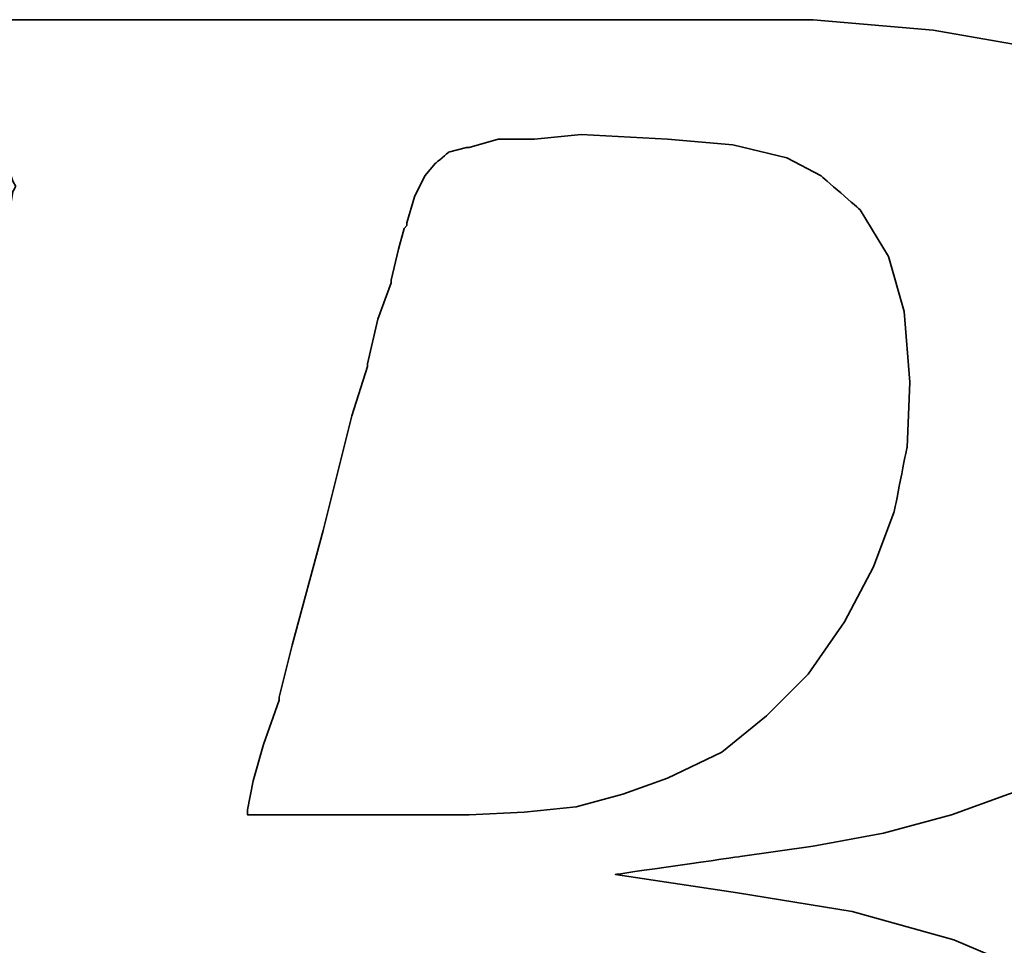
# Model space of a CAD drawing. Header units: millimetres. Extents: x 2891 to 6329, y -1599 to 860.
# Tile 287 of 620: x 3738.4 to 3740.94, y 102.32 to 104.71. Entities that reach past the tile are written whole.
import ezdxf

# ---------------------------------------------------------------- set-up
doc = ezdxf.new("R2010")
doc.units = ezdxf.units.MM
doc.layers.add('DIM', color=4, linetype='CONTINUOUS')
doc.layers.add('layer 1', color=7, linetype='CONTINUOUS')

# ---------------------------------------------------------------- blocks, each defined once
blk = doc.blocks.new('TBI MOTION logo(完整正式版)')
at = {"layer": 'layer 1', "color": 22, "lineweight": 35}
for points, knots in [([(-64.65375, -6.86375), (-64.65375, -6.86375), (-64.84375, -7.29625), (-64.84375, -7.29625), (-64.84375, -7.29625), (-64.84375, -7.29625), (-64.86875, -7.34375), (-64.86875, -7.34375), (-64.86875, -7.34375), (-64.86875, -7.34375), (-64.86875, -7.36875), (-64.86875, -7.36875), (-64.86875, -7.36875), (-64.86875, -7.36875), (-65.15375, -7.65375), (-65.15375, -7.65375), (-65.15375, -7.65375), (-65.15375, -7.65375), (-65.17875, -7.65375), (-65.17875, -7.65375), (-65.17875, -7.65375), (-65.17875, -7.65375), (-65.20375, -7.67875), (-65.20375, -7.67875), (-65.20375, -7.67875), (-65.20375, -7.67875), (-65.58875, -7.87125), (-65.58875, -7.87125), (-65.58875, -7.87125), (-65.58875, -7.87125), (-65.63375, -7.87125), (-65.63375, -7.87125), (-65.63375, -7.87125), (-65.63375, -7.87125), (-65.65875, -7.89375), (-65.65875, -7.89375), (-65.65875, -7.89375), (-65.65875, -7.89375), (-66.09375, -7.94375), (-66.09375, -7.94375), (-66.09375, -7.94375), (-66.09375, -7.94375), (-66.11375, -7.94375), (-66.11375, -7.94375), (-66.11375, -7.94375), (-66.11375, -7.94375), (-66.16375, -7.94375), (-66.16375, -7.94375), (-66.16375, -7.94375), (-66.16375, -7.94375), (-66.30875, -7.94375), (-66.30875, -7.94375), (-66.30875, -7.94375), (-66.30875, -7.94375), (-66.69375, -7.94375), (-66.69375, -7.94375), (-66.69375, -7.94375), (-66.69375, -7.94375), (-67.07375, -7.94375), (-67.07375, -7.94375), (-67.07375, -7.94375), (-67.07375, -7.94375), (-67.12375, -7.94375), (-67.12375, -7.94375), (-67.12375, -7.94375), (-67.12375, -7.94375), (-67.12375, -7.96625), (-67.12375, -7.96625), (-67.12375, -7.96625), (-67.12375, -7.96625), (-67.14875, -7.99125), (-67.14875, -7.99125), (-67.14875, -7.99125), (-67.14875, -7.99125), (-67.24375, -8.34875), (-67.24375, -8.34875), (-67.24375, -8.34875), (-67.24375, -8.34875), (-67.31375, -8.68625), (-67.31375, -8.68625), (-67.31375, -8.68625), (-67.31375, -8.68625), (-67.26875, -8.68625), (-67.26875, -8.68625), (-67.26875, -8.68625), (-67.26875, -8.68625), (-67.07375, -8.68625), (-67.07375, -8.68625), (-67.07375, -8.68625), (-67.07375, -8.68625), (-66.54875, -8.68625), (-66.54875, -8.68625), (-66.54875, -8.68625), (-66.54875, -8.68625), (-65.82625, -8.68625), (-65.82625, -8.68625), (-65.82625, -8.68625), (-65.82625, -8.68625), (-65.01375, -8.68625), (-65.01375, -8.68625), (-65.01375, -8.68625), (-65.01375, -8.68625), (-64.05375, -8.68625), (-64.05375, -8.68625), (-64.05375, -8.68625), (-64.05375, -8.68625), (-62.08375, -8.68625), (-62.08375, -8.68625), (-62.08375, -8.68625), (-62.08375, -8.68625), (-60.06875, -8.68625), (-60.06875, -8.68625), (-60.06875, -8.68625), (-60.06875, -8.68625), (-59.10875, -8.68625), (-59.10875, -8.68625), (-59.10875, -8.68625), (-59.10875, -8.68625), (-58.29375, -8.68625), (-58.29375, -8.68625), (-58.29375, -8.68625), (-58.29375, -8.68625), (-57.57375, -8.68625), (-57.57375, -8.68625), (-57.57375, -8.68625), (-57.57375, -8.68625), (-57.04875, -8.68625), (-57.04875, -8.68625), (-57.04875, -8.68625), (-57.04875, -8.68625), (-56.85375, -8.68625), (-56.85375, -8.68625), (-56.85375, -8.68625), (-56.85375, -8.68625), (-56.70875, -8.68625), (-56.70875, -8.68625), (-56.70875, -8.68625), (-56.70875, -8.68625), (-56.61375, -8.68625), (-56.61375, -8.68625), (-56.61375, -8.68625), (-56.61375, -8.68625), (-56.56875, -8.68625), (-56.56875, -8.68625), (-56.56875, -8.68625), (-56.56875, -8.68625), (-55.65375, -8.63875), (-55.65375, -8.63875), (-55.65375, -8.63875), (-55.65375, -8.63875), (-54.76875, -8.51875), (-54.76875, -8.51875), (-54.76875, -8.51875), (-54.76875, -8.51875), (-53.90375, -8.30375), (-53.90375, -8.30375), (-53.90375, -8.30375), (-53.90375, -8.30375), (-53.08875, -8.03875), (-53.08875, -8.03875), (-53.08875, -8.03875), (-53.08875, -8.03875), (-52.34375, -7.65375), (-52.34375, -7.65375), (-52.34375, -7.65375), (-52.34375, -7.65375), (-51.69875, -7.29625), (-51.69875, -7.29625), (-51.69875, -7.29625), (-51.69875, -7.29625), (-51.21875, -6.91125), (-51.21875, -6.91125), (-51.21875, -6.91125), (-51.21875, -6.91125), (-50.83375, -6.50375), (-50.83375, -6.50375), (-50.83375, -6.50375), (-50.83375, -6.50375), (-50.44875, -5.94875), (-50.44875, -5.94875), (-50.44875, -5.94875), (-50.44875, -5.94875), (-50.13875, -5.30375), (-50.13875, -5.30375), (-50.13875, -5.30375), (-50.13875, -5.30375), (-49.99375, -4.65375), (-49.99375, -4.65375), (-49.99375, -4.65375), (-49.99375, -4.65375), (-49.92375, -3.98375), (-49.92375, -3.98375), (-49.92375, -3.98375), (-49.92375, -3.98375), (-49.99375, -3.19374), (-49.99375, -3.19374), (-49.99375, -3.19374), (-49.99375, -3.19374), (-50.23374, -2.44874), (-50.23374, -2.44874), (-50.23374, -2.44874), (-50.23374, -2.44874), (-50.59375, -1.87374), (-50.59375, -1.87374), (-50.59375, -1.87374), (-50.59375, -1.87374), (-51.09875, -1.31874), (-51.09875, -1.31874), (-51.09875, -1.31874), (-51.09875, -1.31874), (-51.74375, -0.81875), (-51.74375, -0.81875), (-51.74375, -0.81875), (-51.74375, -0.81875), (-52.53875, -0.48125), (-52.53875, -0.48125), (-52.53875, -0.48125), (-52.53875, -0.48125), (-53.47375, -0.21875), (-53.47375, -0.21875), (-53.47375, -0.21875), (-53.47375, -0.21875), (-54.52875, -0.04874), (-54.52875, -0.04874), (-54.52875, -0.04874), (-54.52875, -0.04874), (-55.65375, 0.12125), (-55.65375, 0.12125), (-55.65375, 0.12125), (-55.65375, 0.12125), (-54.50375, 0.28624), (-54.50375, 0.28624), (-54.50375, 0.28624), (-54.50375, 0.28624), (-53.83375, 0.38124), (-53.83375, 0.38124), (-53.83375, 0.38124), (-53.83375, 0.38124), (-53.18375, 0.50125), (-53.18375, 0.50125), (-53.18375, 0.50125), (-53.18375, 0.50125), (-52.55875, 0.66874), (-52.55875, 0.66874), (-52.55875, 0.66874), (-52.55875, 0.66874), (-52.03375, 0.86124), (-52.03375, 0.86124), (-52.03375, 0.86124), (-52.03375, 0.86124), (-51.50374, 1.03124), (-51.50374, 1.03124), (-51.50374, 1.03124), (-51.50374, 1.03124), (-51.09875, 1.27125), (-51.09875, 1.27125), (-51.09875, 1.27125), (-51.09875, 1.27125), (-50.71375, 1.48624), (-50.71375, 1.48624), (-50.71375, 1.48624), (-50.71375, 1.48624), (-50.37625, 1.77625), (-50.37625, 1.77625), (-50.37625, 1.77625), (-50.37625, 1.77625), (-49.82375, 2.37625), (-49.82375, 2.37625), (-49.82375, 2.37625), (-49.82375, 2.37625), (-49.41875, 2.99625), (-49.41875, 2.99625), (-49.41875, 2.99625), (-49.41875, 2.99625), (-49.22375, 3.76625), (-49.22375, 3.76625), (-49.22375, 3.76625), (-49.22375, 3.76625), (-49.15375, 4.50874), (-49.15375, 4.50874), (-49.15375, 4.50874), (-49.15375, 4.50874), (-49.20375, 5.25125), (-49.20375, 5.25125), (-49.20375, 5.25125), (-49.20375, 5.25125), (-49.41875, 5.92625), (-49.41875, 5.92625), (-49.41875, 5.92625), (-49.41875, 5.92625), (-49.77875, 6.47625), (-49.77875, 6.47625), (-49.77875, 6.47625), (-49.77875, 6.47625), (-50.33125, 7.02624), (-50.33125, 7.02624), (-50.33125, 7.02624), (-50.33125, 7.02624), (-51.00125, 7.43625), (-51.00125, 7.43625), (-51.00125, 7.43625), (-51.00125, 7.43625), (-51.79375, 7.72625), (-51.79375, 7.72625), (-51.79375, 7.72625), (-51.79375, 7.72625), (-52.72875, 7.89124), (-52.72875, 7.89124), (-52.72875, 7.89124), (-52.72875, 7.89124), (-53.83375, 7.98625), (-53.83375, 7.98625), (-53.83375, 7.98625), (-53.83375, 7.98625), (-53.92875, 7.98625), (-53.92875, 7.98625), (-53.92875, 7.98625), (-53.92875, 7.98625), (-54.26375, 7.98625), (-54.26375, 7.98625), (-54.26375, 7.98625), (-54.26375, 7.98625), (-54.74375, 7.98625), (-54.74375, 7.98625), (-54.74375, 7.98625), (-54.74375, 7.98625), (-55.36875, 7.98625), (-55.36875, 7.98625), (-55.36875, 7.98625), (-55.36875, 7.98625), (-56.13375, 7.98625), (-56.13375, 7.98625), (-56.13375, 7.98625), (-56.13375, 7.98625), (-56.94875, 7.98625), (-56.94875, 7.98625), (-56.94875, 7.98625), (-56.94875, 7.98625), (-58.77625, 7.98625), (-58.77625, 7.98625), (-58.77625, 7.98625), (-58.77625, 7.98625), (-60.59875, 7.98625), (-60.59875, 7.98625), (-60.59875, 7.98625), (-60.59875, 7.98625), (-61.41375, 7.98625), (-61.41375, 7.98625), (-61.41375, 7.98625), (-61.41375, 7.98625), (-62.17875, 7.98625), (-62.17875, 7.98625), (-62.17875, 7.98625), (-62.17875, 7.98625), (-62.80375, 7.98625), (-62.80375, 7.98625), (-62.80375, 7.98625), (-62.80375, 7.98625), (-63.30625, 7.98625), (-63.30625, 7.98625), (-63.30625, 7.98625), (-63.30625, 7.98625), (-63.57375, 7.98625), (-63.57375, 7.98625), (-63.57375, 7.98625), (-63.57375, 7.98625), (-63.57375, 7.96375), (-63.57375, 7.96375), (-63.57375, 7.96375), (-63.57375, 7.96375), (-63.59875, 7.94125), (-63.59875, 7.94125), (-63.59875, 7.94125), (-63.59875, 7.94125), (-63.69375, 7.55625), (-63.69375, 7.55625), (-63.69375, 7.55625), (-63.69375, 7.55625), (-63.76375, 7.24624), (-63.76375, 7.24624), (-63.76375, 7.24624), (-63.76375, 7.24624), (-63.23875, 7.24624), (-63.23875, 7.24624), (-63.23875, 7.24624), (-63.23875, 7.24624), (-62.75875, 7.24624), (-62.75875, 7.24624), (-62.75875, 7.24624), (-62.75875, 7.24624), (-62.61125, 7.24624), (-62.61125, 7.24624), (-62.61125, 7.24624), (-62.61125, 7.24624), (-62.56625, 7.24624), (-62.56625, 7.24624), (-62.56625, 7.24624), (-62.56625, 7.24624), (-62.22875, 7.24624), (-62.22875, 7.24624), (-62.22875, 7.24624), (-62.22875, 7.24624), (-62.20375, 7.24624), (-62.20375, 7.24624), (-62.20375, 7.24624), (-62.20375, 7.24624), (-62.17875, 7.21875), (-62.17875, 7.21875), (-62.17875, 7.21875), (-62.17875, 7.21875), (-61.96375, 7.17125), (-61.96375, 7.17125), (-61.96375, 7.17125), (-61.96375, 7.17125), (-61.72375, 7.12624), (-61.72375, 7.12624), (-61.72375, 7.12624), (-61.72375, 7.12624), (-61.70375, 7.12624), (-61.70375, 7.12624), (-61.70375, 7.12624), (-61.70375, 7.12624), (-61.55875, 7.07624), (-61.55875, 7.07624), (-61.55875, 7.07624), (-61.55875, 7.07624), (-61.50875, 7.07624), (-61.50875, 7.07624), (-61.50875, 7.07624), (-61.50875, 7.07624), (-61.48375, 7.02624), (-61.48375, 7.02624), (-61.48375, 7.02624), (-61.48375, 7.02624), (-61.31875, 6.83375), (-61.31875, 6.83375), (-61.31875, 6.83375), (-61.31875, 6.83375), (-61.29375, 6.81125), (-61.29375, 6.81125), (-61.29375, 6.81125), (-61.29375, 6.81125), (-61.29375, 6.78625), (-61.29375, 6.78625), (-61.29375, 6.78625), (-61.29375, 6.78625), (-61.19875, 6.50124), (-61.19875, 6.50124), (-61.19875, 6.50124), (-61.19875, 6.50124), (-61.17375, 6.45124), (-61.17375, 6.45124), (-61.17375, 6.45124), (-61.17375, 6.45124), (-61.19875, 6.40625), (-61.19875, 6.40625), (-61.19875, 6.40625), (-61.19875, 6.40625), (-61.26875, 5.99624), (-61.26875, 5.99624), (-61.26875, 5.99624), (-61.26875, 5.99624), (-61.26875, 5.85125), (-61.26875, 5.85125), (-61.26875, 5.85125), (-61.26875, 5.85125), (-61.26875, 5.82625), (-61.26875, 5.82625), (-61.26875, 5.82625), (-61.26875, 5.82625), (-61.29375, 5.80625), (-61.29375, 5.80625), (-61.29375, 5.80625), (-61.29375, 5.80625), (-61.34125, 5.66125), (-61.34125, 5.66125), (-61.34125, 5.66125), (-61.34125, 5.66125), (-61.41375, 5.44625), (-61.41375, 5.44625), (-61.41375, 5.44625), (-61.41375, 5.44625), (-61.48375, 5.15625), (-61.48375, 5.15625), (-61.48375, 5.15625), (-61.48375, 5.15625), (-61.58375, 4.82124), (-61.58375, 4.82124), (-61.58375, 4.82124), (-61.58375, 4.82124), (-61.79875, 4.00375), (-61.79875, 4.00375), (-61.79875, 4.00375), (-61.79875, 4.00375), (-62.05875, 2.99625), (-62.05875, 2.99625), (-62.05875, 2.99625), (-62.05875, 2.99625), (-62.34875, 1.91625), (-62.34875, 1.91625), (-62.34875, 1.91625), (-62.34875, 1.91625), (-62.97375, -0.41124), (-62.97375, -0.41124), (-62.97375, -0.41124), (-62.97375, -0.41124), (-63.59875, -2.75875), (-63.59875, -2.75875), (-63.59875, -2.75875), (-63.59875, -2.75875), (-63.88375, -3.86374), (-63.88375, -3.86374), (-63.88375, -3.86374), (-63.88375, -3.86374), (-64.14875, -4.82374), (-64.14875, -4.82374), (-64.14875, -4.82374), (-64.14875, -4.82374), (-64.36375, -5.64125), (-64.36375, -5.64125), (-64.36375, -5.64125), (-64.36375, -5.64125), (-64.43625, -5.97625), (-64.43625, -5.97625), (-64.43625, -5.97625), (-64.43625, -5.97625), (-64.50875, -6.28625), (-64.50875, -6.28625), (-64.50875, -6.28625), (-64.50875, -6.28625), (-64.50875, -6.30875), (-64.50875, -6.30875), (-64.50875, -6.30875), (-64.50875, -6.30875), (-64.57875, -6.50375), (-64.57875, -6.50375), (-64.57875, -6.50375), (-64.57875, -6.50375), (-64.62875, -6.69625), (-64.62875, -6.69625), (-64.62875, -6.69625), (-64.62875, -6.69625), (-64.62875, -6.76875), (-64.62875, -6.76875), (-64.62875, -6.76875), (-64.62875, -6.76875), (-64.62875, -6.81375), (-64.62875, -6.81375), (-64.62875, -6.81375), (-64.62875, -6.81375), (-64.62875, -6.83875), (-64.62875, -6.83875), (-64.62875, -6.83875), (-64.62875, -6.83875), (-64.65375, -6.86375), (-64.65375, -6.86375)], [0, 0, 0, 0, 0.0071942, 0.0071942, 0.0071942, 0.0071943, 0.0143885, 0.0143885, 0.0143885, 0.0143885, 0.0215827, 0.0215827, 0.0215827, 0.0215827, 0.028777, 0.028777, 0.028777, 0.028777, 0.0359712, 0.0359712, 0.0359712, 0.0359712, 0.0431655, 0.0431655, 0.0431655, 0.0431655, 0.0503597, 0.0503597, 0.0503597, 0.0503597, 0.057554, 0.057554, 0.057554, 0.057554, 0.0647482, 0.0647482, 0.0647482, 0.0647482, 0.0719424, 0.0719424, 0.0719424, 0.0719425, 0.0791367, 0.0791367, 0.0791367, 0.0791367, 0.0863309, 0.0863309, 0.0863309, 0.0863309, 0.0935252, 0.0935252, 0.0935252, 0.0935252, 0.1007194, 0.1007194, 0.1007194, 0.1007194, 0.1079137, 0.1079137, 0.1079137, 0.1079137, 0.1151079, 0.1151079, 0.1151079, 0.1151079, 0.1223022, 0.1223022, 0.1223022, 0.1223022, 0.1294964, 0.1294964, 0.1294964, 0.1294964, 0.1366906, 0.1366906, 0.1366906, 0.1366907, 0.1438849, 0.1438849, 0.1438849, 0.1438849, 0.1510791, 0.1510791, 0.1510791, 0.1510791, 0.1582734, 0.1582734, 0.1582734, 0.1582734, 0.1654676, 0.1654676, 0.1654676, 0.1654676, 0.1726619, 0.1726619, 0.1726619, 0.1726619, 0.1798561, 0.1798561, 0.1798561, 0.1798561, 0.1870504, 0.1870504, 0.1870504, 0.1870504, 0.1942446, 0.1942446, 0.1942446, 0.1942446, 0.2014388, 0.2014388, 0.2014388, 0.2014389, 0.2086331, 0.2086331, 0.2086331, 0.2086331, 0.2158273, 0.2158273, 0.2158273, 0.2158273, 0.2230216, 0.2230216, 0.2230216, 0.2230216, 0.2302158, 0.2302158, 0.2302158, 0.2302158, 0.2374101, 0.2374101, 0.2374101, 0.2374101, 0.2446043, 0.2446043, 0.2446043, 0.2446043, 0.2517986, 0.2517986, 0.2517986, 0.2517986, 0.2589928, 0.2589928, 0.2589928, 0.2589928, 0.2661871, 0.2661871, 0.2661871, 0.2661871, 0.2733813, 0.2733813, 0.2733813, 0.2733813, 0.2805755, 0.2805755, 0.2805755, 0.2805755, 0.2877698, 0.2877698, 0.2877698, 0.2877698, 0.294964, 0.294964, 0.294964, 0.294964, 0.3021583, 0.3021583, 0.3021583, 0.3021583, 0.3093525, 0.3093525, 0.3093525, 0.3093525, 0.3165468, 0.3165468, 0.3165468, 0.3165468, 0.323741, 0.323741, 0.323741, 0.323741, 0.3309353, 0.3309353, 0.3309353, 0.3309353, 0.3381295, 0.3381295, 0.3381295, 0.3381295, 0.3453237, 0.3453237, 0.3453237, 0.3453238, 0.352518, 0.352518, 0.352518, 0.352518, 0.3597122, 0.3597122, 0.3597122, 0.3597122, 0.3669065, 0.3669065, 0.3669065, 0.3669065, 0.3741007, 0.3741007, 0.3741007, 0.3741007, 0.381295, 0.381295, 0.381295, 0.381295, 0.3884892, 0.3884892, 0.3884892, 0.3884892, 0.3956835, 0.3956835, 0.3956835, 0.3956835, 0.4028777, 0.4028777, 0.4028777, 0.4028777, 0.4100719, 0.4100719, 0.4100719, 0.410072, 0.4172662, 0.4172662, 0.4172662, 0.4172662, 0.4244604, 0.4244604, 0.4244604, 0.4244604, 0.4316547, 0.4316547, 0.4316547, 0.4316547, 0.4388489, 0.4388489, 0.4388489, 0.4388489, 0.4460432, 0.4460432, 0.4460432, 0.4460432, 0.4532374, 0.4532374, 0.4532374, 0.4532374, 0.4604317, 0.4604317, 0.4604317, 0.4604317, 0.4676259, 0.4676259, 0.4676259, 0.4676259, 0.4748201, 0.4748201, 0.4748201, 0.4748202, 0.4820144, 0.4820144, 0.4820144, 0.4820144, 0.4892086, 0.4892086, 0.4892086, 0.4892086, 0.4964029, 0.4964029, 0.4964029, 0.4964029, 0.5035971, 0.5035971, 0.5035971, 0.5035971, 0.5107914, 0.5107914, 0.5107914, 0.5107914, 0.5179856, 0.5179856, 0.5179856, 0.5179856, 0.5251799, 0.5251799, 0.5251799, 0.5251799, 0.5323741, 0.5323741, 0.5323741, 0.5323741, 0.5395683, 0.5395683, 0.5395683, 0.5395684, 0.5467626, 0.5467626, 0.5467626, 0.5467626, 0.5539568, 0.5539568, 0.5539568, 0.5539568, 0.5611511, 0.5611511, 0.5611511, 0.5611511, 0.5683453, 0.5683453, 0.5683453, 0.5683453, 0.5755396, 0.5755396, 0.5755396, 0.5755396, 0.5827338, 0.5827338, 0.5827338, 0.5827338, 0.5899281, 0.5899281, 0.5899281, 0.5899281, 0.5971223, 0.5971223, 0.5971223, 0.5971223, 0.6043165, 0.6043165, 0.6043165, 0.6043166, 0.6115108, 0.6115108, 0.6115108, 0.6115108, 0.618705, 0.618705, 0.618705, 0.618705, 0.6258993, 0.6258993, 0.6258993, 0.6258993, 0.6330935, 0.6330935, 0.6330935, 0.6330935, 0.6402878, 0.6402878, 0.6402878, 0.6402878, 0.647482, 0.647482, 0.647482, 0.647482, 0.6546763, 0.6546763, 0.6546763, 0.6546763, 0.6618705, 0.6618705, 0.6618705, 0.6618705, 0.6690647, 0.6690647, 0.6690647, 0.6690648, 0.676259, 0.676259, 0.676259, 0.676259, 0.6834532, 0.6834532, 0.6834532, 0.6834532, 0.6906475, 0.6906475, 0.6906475, 0.6906475, 0.6978417, 0.6978417, 0.6978417, 0.6978417, 0.705036, 0.705036, 0.705036, 0.705036, 0.7122302, 0.7122302, 0.7122302, 0.7122302, 0.7194245, 0.7194245, 0.7194245, 0.7194245, 0.7266187, 0.7266187, 0.7266187, 0.7266187, 0.7338129, 0.7338129, 0.7338129, 0.733813, 0.7410072, 0.7410072, 0.7410072, 0.7410072, 0.7482014, 0.7482014, 0.7482014, 0.7482014, 0.7553957, 0.7553957, 0.7553957, 0.7553957, 0.7625899, 0.7625899, 0.7625899, 0.7625899, 0.7697842, 0.7697842, 0.7697842, 0.7697842, 0.7769784, 0.7769784, 0.7769784, 0.7769784, 0.7841727, 0.7841727, 0.7841727, 0.7841727, 0.7913669, 0.7913669, 0.7913669, 0.7913669, 0.7985612, 0.7985612, 0.7985612, 0.7985612, 0.8057554, 0.8057554, 0.8057554, 0.8057554, 0.8129496, 0.8129496, 0.8129496, 0.8129497, 0.8201439, 0.8201439, 0.8201439, 0.8201439, 0.8273381, 0.8273381, 0.8273381, 0.8273381, 0.8345324, 0.8345324, 0.8345324, 0.8345324, 0.8417266, 0.8417266, 0.8417266, 0.8417266, 0.8489209, 0.8489209, 0.8489209, 0.8489209, 0.8561151, 0.8561151, 0.8561151, 0.8561151, 0.8633094, 0.8633094, 0.8633094, 0.8633094, 0.8705036, 0.8705036, 0.8705036, 0.8705036, 0.8776978, 0.8776978, 0.8776978, 0.8776979, 0.8848921, 0.8848921, 0.8848921, 0.8848921, 0.8920863, 0.8920863, 0.8920863, 0.8920863, 0.8992806, 0.8992806, 0.8992806, 0.8992806, 0.9064748, 0.9064748, 0.9064748, 0.9064748, 0.9136691, 0.9136691, 0.9136691, 0.9136691, 0.9208633, 0.9208633, 0.9208633, 0.9208633, 0.9280576, 0.9280576, 0.9280576, 0.9280576, 0.9352518, 0.9352518, 0.9352518, 0.9352518, 0.942446, 0.942446, 0.942446, 0.9424461, 0.9496403, 0.9496403, 0.9496403, 0.9496403, 0.9568345, 0.9568345, 0.9568345, 0.9568345, 0.9640288, 0.9640288, 0.9640288, 0.9640288, 0.971223, 0.971223, 0.971223, 0.971223, 0.9784173, 0.9784173, 0.9784173, 0.9784173, 0.9856115, 0.9856115, 0.9856115, 0.9856115, 0.9928058, 0.9928058, 0.9928058, 0.9928058, 1, 1, 1, 1]), ([(-57.50375, 6.35625), (-57.50375, 6.35625), (-57.57375, 6.11625), (-57.57375, 6.11625), (-57.57375, 6.11625), (-57.57375, 6.11625), (-57.57375, 6.09125), (-57.57375, 6.09125), (-57.57375, 6.09125), (-57.57375, 6.09125), (-57.59875, 6.06625), (-57.59875, 6.06625), (-57.59875, 6.06625), (-57.59875, 6.06625), (-57.64875, 5.87625), (-57.64875, 5.87625), (-57.64875, 5.87625), (-57.64875, 5.87625), (-57.71875, 5.58875), (-57.71875, 5.58875), (-57.71875, 5.58875), (-57.71875, 5.58875), (-57.71875, 5.56625), (-57.71875, 5.56625), (-57.71875, 5.56625), (-57.71875, 5.56625), (-57.83875, 5.23125), (-57.83875, 5.23125), (-57.83875, 5.23125), (-57.83875, 5.23125), (-57.93625, 4.82124), (-57.93625, 4.82124), (-57.93625, 4.82124), (-57.93625, 4.82124), (-57.93625, 4.79624), (-57.93625, 4.79624), (-57.93625, 4.79624), (-57.93625, 4.79624), (-58.07875, 4.34125), (-58.07875, 4.34125), (-58.07875, 4.34125), (-58.07875, 4.34125), (-58.34375, 3.28625), (-58.34375, 3.28625), (-58.34375, 3.28625), (-58.34375, 3.28625), (-58.62875, 2.23124), (-58.62875, 2.23124), (-58.62875, 2.23124), (-58.62875, 2.23124), (-58.74875, 1.75125), (-58.74875, 1.75125), (-58.74875, 1.75125), (-58.74875, 1.75125), (-58.74875, 1.72625), (-58.74875, 1.72625), (-58.74875, 1.72625), (-58.74875, 1.72625), (-58.89375, 1.31625), (-58.89375, 1.31625), (-58.89375, 1.31625), (-58.89375, 1.31625), (-58.98875, 0.98124), (-58.98875, 0.98124), (-58.98875, 0.98124), (-58.98875, 0.98124), (-59.03875, 0.71625), (-59.03875, 0.71625), (-59.03875, 0.71625), (-59.03875, 0.71625), (-59.03875, 0.66874), (-59.03875, 0.66874), (-59.03875, 0.66874), (-59.03875, 0.66874), (-58.91875, 0.66874), (-58.91875, 0.66874), (-58.91875, 0.66874), (-58.91875, 0.66874), (-58.53375, 0.66874), (-58.53375, 0.66874), (-58.53375, 0.66874), (-58.53375, 0.66874), (-58.10375, 0.66874), (-58.10375, 0.66874), (-58.10375, 0.66874), (-58.10375, 0.66874), (-57.66875, 0.66874), (-57.66875, 0.66874), (-57.66875, 0.66874), (-57.66875, 0.66874), (-57.33375, 0.66874), (-57.33375, 0.66874), (-57.33375, 0.66874), (-57.33375, 0.66874), (-57.09375, 0.66874), (-57.09375, 0.66874), (-57.09375, 0.66874), (-57.09375, 0.66874), (-56.99875, 0.66874), (-56.99875, 0.66874), (-56.99875, 0.66874), (-56.99875, 0.66874), (-56.49375, 0.69374), (-56.49375, 0.69374), (-56.49375, 0.69374), (-56.49375, 0.69374), (-56.01375, 0.74374), (-56.01375, 0.74374), (-56.01375, 0.74374), (-56.01375, 0.74374), (-55.58375, 0.86124), (-55.58375, 0.86124), (-55.58375, 0.86124), (-55.58375, 0.86124), (-55.17375, 1.00624), (-55.17375, 1.00624), (-55.17375, 1.00624), (-55.17375, 1.00624), (-54.67375, 1.24625), (-54.67375, 1.24625), (-54.67375, 1.24625), (-54.67375, 1.24625), (-54.26375, 1.58124), (-54.26375, 1.58124), (-54.26375, 1.58124), (-54.26375, 1.58124), (-53.87875, 1.96374), (-53.87875, 1.96374), (-53.87875, 1.96374), (-53.87875, 1.96374), (-53.54375, 2.44625), (-53.54375, 2.44625), (-53.54375, 2.44625), (-53.54375, 2.44625), (-53.27875, 2.95125), (-53.27875, 2.95125), (-53.27875, 2.95125), (-53.27875, 2.95125), (-53.08875, 3.45124), (-53.08875, 3.45124), (-53.08875, 3.45124), (-53.08875, 3.45124), (-52.96875, 4.05124), (-52.96875, 4.05124), (-52.96875, 4.05124), (-52.96875, 4.05124), (-52.94375, 4.65125), (-52.94375, 4.65125), (-52.94375, 4.65125), (-52.94375, 4.65125), (-52.99375, 5.30125), (-52.99375, 5.30125), (-52.99375, 5.30125), (-52.99375, 5.30125), (-53.13875, 5.80625), (-53.13875, 5.80625), (-53.13875, 5.80625), (-53.13875, 5.80625), (-53.39875, 6.23625), (-53.39875, 6.23625), (-53.39875, 6.23625), (-53.39875, 6.23625), (-53.75875, 6.54875), (-53.75875, 6.54875), (-53.75875, 6.54875), (-53.75875, 6.54875), (-54.07375, 6.71625), (-54.07375, 6.71625), (-54.07375, 6.71625), (-54.07375, 6.71625), (-54.57375, 6.83375), (-54.57375, 6.83375), (-54.57375, 6.83375), (-54.57375, 6.83375), (-55.17375, 6.88625), (-55.17375, 6.88625), (-55.17375, 6.88625), (-55.17375, 6.88625), (-55.96875, 6.93125), (-55.96875, 6.93125), (-55.96875, 6.93125), (-55.96875, 6.93125), (-56.39875, 6.88625), (-56.39875, 6.88625), (-56.39875, 6.88625), (-56.39875, 6.88625), (-56.42125, 6.88625), (-56.42125, 6.88625), (-56.42125, 6.88625), (-56.42125, 6.88625), (-56.73375, 6.88625), (-56.73375, 6.88625), (-56.73375, 6.88625), (-56.73375, 6.88625), (-56.99875, 6.81125), (-56.99875, 6.81125), (-56.99875, 6.81125), (-56.99875, 6.81125), (-57.02375, 6.81125), (-57.02375, 6.81125), (-57.02375, 6.81125), (-57.02375, 6.81125), (-57.18875, 6.76625), (-57.18875, 6.76625), (-57.18875, 6.76625), (-57.18875, 6.76625), (-57.30875, 6.66625), (-57.30875, 6.66625), (-57.30875, 6.66625), (-57.30875, 6.66625), (-57.40875, 6.54875), (-57.40875, 6.54875), (-57.40875, 6.54875), (-57.40875, 6.54875), (-57.50375, 6.35625), (-57.50375, 6.35625)], [0, 0, 0, 0, 0.0185185, 0.0185185, 0.0185185, 0.0185185, 0.037037, 0.037037, 0.037037, 0.037037, 0.0555556, 0.0555556, 0.0555556, 0.0555556, 0.0740741, 0.0740741, 0.0740741, 0.0740741, 0.0925926, 0.0925926, 0.0925926, 0.0925926, 0.1111111, 0.1111111, 0.1111111, 0.1111111, 0.1296296, 0.1296296, 0.1296296, 0.1296296, 0.1481481, 0.1481481, 0.1481481, 0.1481482, 0.1666667, 0.1666667, 0.1666667, 0.1666667, 0.1851852, 0.1851852, 0.1851852, 0.1851852, 0.2037037, 0.2037037, 0.2037037, 0.2037037, 0.2222222, 0.2222222, 0.2222222, 0.2222222, 0.2407407, 0.2407407, 0.2407407, 0.2407408, 0.2592593, 0.2592593, 0.2592593, 0.2592593, 0.2777778, 0.2777778, 0.2777778, 0.2777778, 0.2962963, 0.2962963, 0.2962963, 0.2962963, 0.3148148, 0.3148148, 0.3148148, 0.3148148, 0.3333333, 0.3333333, 0.3333333, 0.3333333, 0.3518519, 0.3518519, 0.3518519, 0.3518519, 0.3703704, 0.3703704, 0.3703704, 0.3703704, 0.3888889, 0.3888889, 0.3888889, 0.3888889, 0.4074074, 0.4074074, 0.4074074, 0.4074074, 0.4259259, 0.4259259, 0.4259259, 0.4259259, 0.4444444, 0.4444444, 0.4444444, 0.4444445, 0.462963, 0.462963, 0.462963, 0.462963, 0.4814815, 0.4814815, 0.4814815, 0.4814815, 0.5, 0.5, 0.5, 0.5, 0.5185185, 0.5185185, 0.5185185, 0.5185185, 0.537037, 0.537037, 0.537037, 0.537037, 0.5555556, 0.5555556, 0.5555556, 0.5555556, 0.5740741, 0.5740741, 0.5740741, 0.5740741, 0.5925926, 0.5925926, 0.5925926, 0.5925926, 0.6111111, 0.6111111, 0.6111111, 0.6111111, 0.6296296, 0.6296296, 0.6296296, 0.6296296, 0.6481481, 0.6481481, 0.6481481, 0.6481482, 0.6666667, 0.6666667, 0.6666667, 0.6666667, 0.6851852, 0.6851852, 0.6851852, 0.6851852, 0.7037037, 0.7037037, 0.7037037, 0.7037037, 0.7222222, 0.7222222, 0.7222222, 0.7222222, 0.7407407, 0.7407407, 0.7407407, 0.7407408, 0.7592593, 0.7592593, 0.7592593, 0.7592593, 0.7777778, 0.7777778, 0.7777778, 0.7777778, 0.7962963, 0.7962963, 0.7962963, 0.7962963, 0.8148148, 0.8148148, 0.8148148, 0.8148148, 0.8333333, 0.8333333, 0.8333333, 0.8333333, 0.8518519, 0.8518519, 0.8518519, 0.8518519, 0.8703704, 0.8703704, 0.8703704, 0.8703704, 0.8888889, 0.8888889, 0.8888889, 0.8888889, 0.9074074, 0.9074074, 0.9074074, 0.9074074, 0.9259259, 0.9259259, 0.9259259, 0.9259259, 0.9444444, 0.9444444, 0.9444444, 0.9444445, 0.962963, 0.962963, 0.962963, 0.962963, 0.9814815, 0.9814815, 0.9814815, 0.9814815, 1, 1, 1, 1])]:
    blk.add_open_spline(points, degree=3, knots=knots, dxfattribs=at)

msp = doc.modelspace()

# ---------------------------------------------------------------- block references
at = {"layer": 'DIM', "color": 7, "xscale": 0.2802190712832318, "yscale": 0.2802190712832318, "zscale": 0.2802190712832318}
msp.add_blockref('TBI MOTION logo(完整正式版)', (3755.532, 102.4721), dxfattribs=at)

doc.saveas('drawing.dxf')
